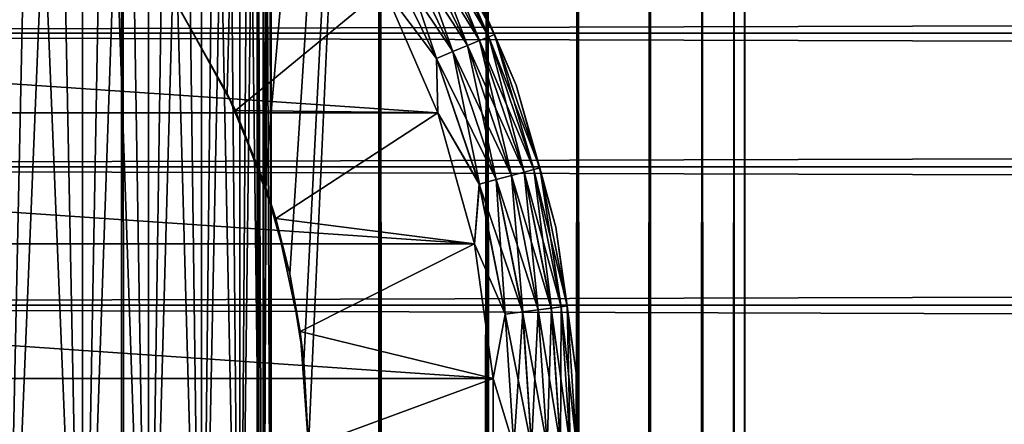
# Model space of a CAD drawing. Extents: x -265 to 265, y 0 to 1307.
# Tile 273 of 356: x -243.73 to -231.88, y 1280.27 to 1285.14. Entities that reach past the tile are written whole.
import ezdxf

# ---------------------------------------------------------------- set-up
doc = ezdxf.new("R2010")
doc.units = 0
doc.header["$LTSCALE"] = 81.481481
for name, color, linetype in [('100', 7, 'CONTINUOUS'), ('104', 7, 'CONTINUOUS'), ('113', 7, 'CONTINUOUS'), ('3', 7, 'CONTINUOUS'), ('83', 7, 'CONTINUOUS'), ('84', 7, 'CONTINUOUS'), ('90', 7, 'CONTINUOUS'), ('93', 7, 'CONTINUOUS'), ('94', 7, 'CONTINUOUS'), ('96', 7, 'CONTINUOUS')]:
    doc.layers.add(name, color=color, linetype=linetype)

msp = doc.modelspace()

# ---------------------------------------------------------------- linework, layer by layer
at = {"layer": '100', "color": 7, "linetype": 'CONTINUOUS'}
for points in [[(-238.081, 1284.937, -74.434), (-238.931, 1286.391, -74.624), (-238.828, 1286.45, -74.434), (-238.081, 1284.937, -74.434)], [(-238.013, 1284.965, -74.223), (-238.828, 1286.45, -74.434), (-238.763, 1286.487, -74.223), (-238.013, 1284.965, -74.223)], [(-238.081, 1284.937, -74.434), (-238.828, 1286.45, -74.434), (-238.013, 1284.965, -74.223), (-238.081, 1284.937, -74.434)], [(-238.457, 1285.981, -74), (-238.013, 1284.965, -74.223), (-238.763, 1286.487, -74.223), (-238.457, 1285.981, -74)], [(-238.338, 1284.831, -74.782), (-239.233, 1286.217, -74.901), (-239.068, 1286.311, -74.782), (-238.338, 1284.831, -74.782)], [(-238.191, 1284.891, -74.624), (-239.068, 1286.311, -74.782), (-238.931, 1286.391, -74.624), (-238.191, 1284.891, -74.624)], [(-238.338, 1284.831, -74.782), (-239.068, 1286.311, -74.782), (-238.191, 1284.891, -74.624), (-238.338, 1284.831, -74.782)], [(-238.191, 1284.891, -74.624), (-238.931, 1286.391, -74.624), (-238.081, 1284.937, -74.434), (-238.191, 1284.891, -74.624)], [(-238.513, 1284.758, -74.901), (-239.416, 1286.111, -74.975), (-239.233, 1286.217, -74.901), (-238.513, 1284.758, -74.901)], [(-238.513, 1284.758, -74.901), (-239.233, 1286.217, -74.901), (-238.338, 1284.831, -74.782), (-238.513, 1284.758, -74.901)], [(-238.709, 1284.677, -74.975), (-239.345, 1285.521, -75), (-239.416, 1286.111, -74.975), (-238.709, 1284.677, -74.975)], [(-238.709, 1284.677, -74.975), (-239.416, 1286.111, -74.975), (-238.513, 1284.758, -74.901), (-238.709, 1284.677, -74.975)], [(-238.457, 1285.981, -74), (-237.751, 1284.353, -74), (-238.013, 1284.965, -74.223), (-238.457, 1285.981, -74)], [(-238.693, 1284.019, -75), (-239.345, 1285.521, -75), (-238.709, 1284.677, -74.975), (-238.693, 1284.019, -75)], [(-237.654, 1283.308, -74.624), (-238.338, 1284.831, -74.782), (-238.191, 1284.891, -74.624), (-237.654, 1283.308, -74.624)], [(-237.539, 1283.339, -74.434), (-238.191, 1284.891, -74.624), (-238.081, 1284.937, -74.434), (-237.539, 1283.339, -74.434)], [(-237.654, 1283.308, -74.624), (-238.191, 1284.891, -74.624), (-237.539, 1283.339, -74.434), (-237.654, 1283.308, -74.624)], [(-237.467, 1283.358, -74.223), (-238.081, 1284.937, -74.434), (-238.013, 1284.965, -74.223), (-237.467, 1283.358, -74.223)], [(-237.539, 1283.339, -74.434), (-238.081, 1284.937, -74.434), (-237.467, 1283.358, -74.223), (-237.539, 1283.339, -74.434)], [(-237.751, 1284.353, -74), (-237.467, 1283.358, -74.223), (-238.013, 1284.965, -74.223), (-237.751, 1284.353, -74)], [(-237.991, 1283.218, -74.901), (-238.709, 1284.677, -74.975), (-238.513, 1284.758, -74.901), (-237.991, 1283.218, -74.901)], [(-237.807, 1283.267, -74.782), (-238.513, 1284.758, -74.901), (-238.338, 1284.831, -74.782), (-237.807, 1283.267, -74.782)], [(-237.991, 1283.218, -74.901), (-238.513, 1284.758, -74.901), (-237.807, 1283.267, -74.782), (-237.991, 1283.218, -74.901)], [(-237.807, 1283.267, -74.782), (-238.338, 1284.831, -74.782), (-237.654, 1283.308, -74.624), (-237.807, 1283.267, -74.782)], [(-238.195, 1283.163, -74.975), (-238.693, 1284.019, -75), (-238.709, 1284.677, -74.975), (-238.195, 1283.163, -74.975)], [(-238.195, 1283.163, -74.975), (-238.709, 1284.677, -74.975), (-237.991, 1283.218, -74.901), (-238.195, 1283.163, -74.975)], [(-237.751, 1284.353, -74), (-237.272, 1282.645, -74), (-237.467, 1283.358, -74.223), (-237.751, 1284.353, -74)], [(-238.251, 1282.441, -75), (-238.693, 1284.019, -75), (-238.195, 1283.163, -74.975), (-238.251, 1282.441, -75)], [(-237.209, 1281.684, -74.434), (-237.654, 1283.308, -74.624), (-237.539, 1283.339, -74.434), (-237.209, 1281.684, -74.434)], [(-237.136, 1281.694, -74.223), (-237.539, 1283.339, -74.434), (-237.467, 1283.358, -74.223), (-237.136, 1281.694, -74.223)], [(-237.209, 1281.684, -74.434), (-237.539, 1283.339, -74.434), (-237.136, 1281.694, -74.223), (-237.209, 1281.684, -74.434)], [(-237.272, 1282.645, -74), (-237.136, 1281.694, -74.223), (-237.467, 1283.358, -74.223), (-237.272, 1282.645, -74)], [(-237.673, 1281.623, -74.901), (-238.195, 1283.163, -74.975), (-237.991, 1283.218, -74.901), (-237.673, 1281.623, -74.901)], [(-237.485, 1281.648, -74.782), (-237.991, 1283.218, -74.901), (-237.807, 1283.267, -74.782), (-237.485, 1281.648, -74.782)], [(-237.673, 1281.623, -74.901), (-237.991, 1283.218, -74.901), (-237.485, 1281.648, -74.782), (-237.673, 1281.623, -74.901)], [(-237.328, 1281.668, -74.624), (-237.807, 1283.267, -74.782), (-237.654, 1283.308, -74.624), (-237.328, 1281.668, -74.624)], [(-237.485, 1281.648, -74.782), (-237.807, 1283.267, -74.782), (-237.328, 1281.668, -74.624), (-237.485, 1281.648, -74.782)], [(-237.328, 1281.668, -74.624), (-237.654, 1283.308, -74.624), (-237.209, 1281.684, -74.434), (-237.328, 1281.668, -74.624)], [(-237.883, 1281.595, -74.975), (-238.251, 1282.441, -75), (-238.195, 1283.163, -74.975), (-237.883, 1281.595, -74.975)], [(-237.883, 1281.595, -74.975), (-238.195, 1283.163, -74.975), (-237.673, 1281.623, -74.901), (-237.883, 1281.595, -74.975)], [(-237.272, 1282.645, -74), (-237.03, 1280.887, -74), (-237.136, 1281.694, -74.223), (-237.272, 1282.645, -74)], [(-238.028, 1280.819, -75), (-238.251, 1282.441, -75), (-237.883, 1281.595, -74.975), (-238.028, 1280.819, -75)], [(-237.218, 1280, -74.624), (-237.485, 1281.648, -74.782), (-237.328, 1281.668, -74.624), (-237.218, 1280, -74.624)], [(-237.099, 1280, -74.434), (-237.328, 1281.668, -74.624), (-237.209, 1281.684, -74.434), (-237.099, 1280, -74.434)], [(-237.218, 1280, -74.624), (-237.328, 1281.668, -74.624), (-237.099, 1280, -74.434), (-237.218, 1280, -74.624)], [(-237.025, 1280, -74.223), (-237.209, 1281.684, -74.434), (-237.136, 1281.694, -74.223), (-237.025, 1280, -74.223)], [(-237.099, 1280, -74.434), (-237.209, 1281.684, -74.434), (-237.025, 1280, -74.223), (-237.099, 1280, -74.434)], [(-237.03, 1280.887, -74), (-237.025, 1280, -74.223), (-237.136, 1281.694, -74.223), (-237.03, 1280.887, -74)], [(-237.779, 1280, -74.975), (-238.028, 1280.819, -75), (-237.883, 1281.595, -74.975), (-237.779, 1280, -74.975)], [(-237.567, 1280, -74.901), (-237.883, 1281.595, -74.975), (-237.673, 1281.623, -74.901), (-237.567, 1280, -74.901)], [(-237.779, 1280, -74.975), (-237.883, 1281.595, -74.975), (-237.567, 1280, -74.901), (-237.779, 1280, -74.975)], [(-237.377, 1280, -74.782), (-237.673, 1281.623, -74.901), (-237.485, 1281.648, -74.782), (-237.377, 1280, -74.782)], [(-237.567, 1280, -74.901), (-237.673, 1281.623, -74.901), (-237.377, 1280, -74.782), (-237.567, 1280, -74.901)], [(-237.377, 1280, -74.782), (-237.485, 1281.648, -74.782), (-237.218, 1280, -74.624), (-237.377, 1280, -74.782)], [(-237.03, 1280.887, -74), (-237.03, 1279.113, -74), (-237.025, 1280, -74.223), (-237.03, 1280.887, -74)], [(-238.028, 1279.181, -75), (-238.028, 1280.819, -75), (-237.779, 1280, -74.975), (-238.028, 1279.181, -75)]]:
    msp.add_3dface(points, dxfattribs=at)
at = {"layer": '104', "color": 7, "linetype": 'CONTINUOUS'}
for points in [[(-238.93, 1286.391, -25.377), (-238.191, 1284.892, -25.377), (-238.827, 1286.451, -25.567), (-238.93, 1286.391, -25.377)], [(-238.827, 1286.451, -25.567), (-238.081, 1284.937, -25.567), (-238.763, 1286.488, -25.779), (-238.827, 1286.451, -25.567)], [(-238.827, 1286.451, -25.567), (-238.191, 1284.892, -25.377), (-238.081, 1284.937, -25.567), (-238.827, 1286.451, -25.567)], [(-238.457, 1285.981, -26), (-238.763, 1286.488, -25.779), (-238.012, 1284.965, -25.779), (-238.457, 1285.981, -26)], [(-238.763, 1286.488, -25.779), (-238.081, 1284.937, -25.567), (-238.012, 1284.965, -25.779), (-238.763, 1286.488, -25.779)], [(-239.232, 1286.217, -25.099), (-238.512, 1284.758, -25.099), (-239.067, 1286.312, -25.218), (-239.232, 1286.217, -25.099)], [(-239.067, 1286.312, -25.218), (-238.337, 1284.831, -25.218), (-238.93, 1286.391, -25.377), (-239.067, 1286.312, -25.218)], [(-239.067, 1286.312, -25.218), (-238.512, 1284.758, -25.099), (-238.337, 1284.831, -25.218), (-239.067, 1286.312, -25.218)], [(-238.93, 1286.391, -25.377), (-238.337, 1284.831, -25.218), (-238.191, 1284.892, -25.377), (-238.93, 1286.391, -25.377)], [(-239.415, 1286.111, -25.025), (-238.708, 1284.677, -25.025), (-239.232, 1286.217, -25.099), (-239.415, 1286.111, -25.025)], [(-239.232, 1286.217, -25.099), (-238.708, 1284.677, -25.025), (-238.512, 1284.758, -25.099), (-239.232, 1286.217, -25.099)], [(-239.415, 1286.111, -25.025), (-239.345, 1285.521, -25), (-238.708, 1284.677, -25.025), (-239.415, 1286.111, -25.025)], [(-237.751, 1284.353, -26), (-238.457, 1285.981, -26), (-238.012, 1284.965, -25.779), (-237.751, 1284.353, -26)], [(-239.345, 1285.521, -25), (-238.693, 1284.019, -25), (-238.708, 1284.677, -25.025), (-239.345, 1285.521, -25)], [(-238.337, 1284.831, -25.218), (-237.806, 1283.267, -25.218), (-238.191, 1284.892, -25.377), (-238.337, 1284.831, -25.218)], [(-238.191, 1284.892, -25.377), (-237.653, 1283.308, -25.377), (-238.081, 1284.937, -25.567), (-238.191, 1284.892, -25.377)], [(-238.191, 1284.892, -25.377), (-237.806, 1283.267, -25.218), (-237.653, 1283.308, -25.377), (-238.191, 1284.892, -25.377)], [(-238.081, 1284.937, -25.567), (-237.538, 1283.339, -25.567), (-238.012, 1284.965, -25.779), (-238.081, 1284.937, -25.567)], [(-238.081, 1284.937, -25.567), (-237.653, 1283.308, -25.377), (-237.538, 1283.339, -25.567), (-238.081, 1284.937, -25.567)], [(-237.751, 1284.353, -26), (-238.012, 1284.965, -25.779), (-237.467, 1283.358, -25.779), (-237.751, 1284.353, -26)], [(-238.012, 1284.965, -25.779), (-237.538, 1283.339, -25.567), (-237.467, 1283.358, -25.779), (-238.012, 1284.965, -25.779)], [(-238.708, 1284.677, -25.025), (-238.194, 1283.163, -25.025), (-238.512, 1284.758, -25.099), (-238.708, 1284.677, -25.025)], [(-238.512, 1284.758, -25.099), (-237.99, 1283.218, -25.099), (-238.337, 1284.831, -25.218), (-238.512, 1284.758, -25.099)], [(-238.512, 1284.758, -25.099), (-238.194, 1283.163, -25.025), (-237.99, 1283.218, -25.099), (-238.512, 1284.758, -25.099)], [(-238.337, 1284.831, -25.218), (-237.99, 1283.218, -25.099), (-237.806, 1283.267, -25.218), (-238.337, 1284.831, -25.218)], [(-238.708, 1284.677, -25.025), (-238.693, 1284.019, -25), (-238.194, 1283.163, -25.025), (-238.708, 1284.677, -25.025)], [(-237.272, 1282.645, -26), (-237.751, 1284.353, -26), (-237.467, 1283.358, -25.779), (-237.272, 1282.645, -26)], [(-238.693, 1284.019, -25), (-238.251, 1282.441, -25), (-238.194, 1283.163, -25.025), (-238.693, 1284.019, -25)], [(-237.653, 1283.308, -25.377), (-237.327, 1281.668, -25.377), (-237.538, 1283.339, -25.567), (-237.653, 1283.308, -25.377)], [(-237.538, 1283.339, -25.567), (-237.209, 1281.684, -25.567), (-237.467, 1283.358, -25.779), (-237.538, 1283.339, -25.567)], [(-237.538, 1283.339, -25.567), (-237.327, 1281.668, -25.377), (-237.209, 1281.684, -25.567), (-237.538, 1283.339, -25.567)], [(-237.272, 1282.645, -26), (-237.467, 1283.358, -25.779), (-237.136, 1281.694, -25.779), (-237.272, 1282.645, -26)], [(-237.467, 1283.358, -25.779), (-237.209, 1281.684, -25.567), (-237.136, 1281.694, -25.779), (-237.467, 1283.358, -25.779)], [(-238.194, 1283.163, -25.025), (-237.882, 1281.595, -25.025), (-237.99, 1283.218, -25.099), (-238.194, 1283.163, -25.025)], [(-237.99, 1283.218, -25.099), (-237.672, 1281.623, -25.099), (-237.806, 1283.267, -25.218), (-237.99, 1283.218, -25.099)], [(-237.99, 1283.218, -25.099), (-237.882, 1281.595, -25.025), (-237.672, 1281.623, -25.099), (-237.99, 1283.218, -25.099)], [(-237.806, 1283.267, -25.218), (-237.484, 1281.648, -25.218), (-237.653, 1283.308, -25.377), (-237.806, 1283.267, -25.218)], [(-237.806, 1283.267, -25.218), (-237.672, 1281.623, -25.099), (-237.484, 1281.648, -25.218), (-237.806, 1283.267, -25.218)], [(-237.653, 1283.308, -25.377), (-237.484, 1281.648, -25.218), (-237.327, 1281.668, -25.377), (-237.653, 1283.308, -25.377)], [(-238.194, 1283.163, -25.025), (-238.251, 1282.441, -25), (-237.882, 1281.595, -25.025), (-238.194, 1283.163, -25.025)], [(-237.03, 1280.887, -26), (-237.272, 1282.645, -26), (-237.136, 1281.694, -25.779), (-237.03, 1280.887, -26)], [(-238.251, 1282.441, -25), (-238.028, 1280.819, -25), (-237.882, 1281.595, -25.025), (-238.251, 1282.441, -25)], [(-237.484, 1281.648, -25.218), (-237.376, 1280, -25.218), (-237.327, 1281.668, -25.377), (-237.484, 1281.648, -25.218)], [(-237.327, 1281.668, -25.377), (-237.376, 1280, -25.218), (-237.218, 1280, -25.377), (-237.327, 1281.668, -25.377)], [(-237.327, 1281.668, -25.377), (-237.218, 1280, -25.377), (-237.209, 1281.684, -25.567), (-237.327, 1281.668, -25.377)], [(-237.209, 1281.684, -25.567), (-237.218, 1280, -25.377), (-237.099, 1280, -25.567), (-237.209, 1281.684, -25.567)], [(-237.209, 1281.684, -25.567), (-237.099, 1280, -25.567), (-237.136, 1281.694, -25.779), (-237.209, 1281.684, -25.567)], [(-237.03, 1280.887, -26), (-237.136, 1281.694, -25.779), (-237.025, 1280, -25.779), (-237.03, 1280.887, -26)], [(-237.136, 1281.694, -25.779), (-237.099, 1280, -25.567), (-237.025, 1280, -25.779), (-237.136, 1281.694, -25.779)], [(-237.882, 1281.595, -25.025), (-238.028, 1280.819, -25), (-237.777, 1280, -25.025), (-237.882, 1281.595, -25.025)], [(-237.882, 1281.595, -25.025), (-237.777, 1280, -25.025), (-237.672, 1281.623, -25.099), (-237.882, 1281.595, -25.025)], [(-237.672, 1281.623, -25.099), (-237.777, 1280, -25.025), (-237.566, 1280, -25.099), (-237.672, 1281.623, -25.099)], [(-237.672, 1281.623, -25.099), (-237.566, 1280, -25.099), (-237.484, 1281.648, -25.218), (-237.672, 1281.623, -25.099)], [(-237.484, 1281.648, -25.218), (-237.566, 1280, -25.099), (-237.376, 1280, -25.218), (-237.484, 1281.648, -25.218)], [(-237.03, 1279.113, -26), (-237.03, 1280.887, -26), (-237.025, 1280, -25.779), (-237.03, 1279.113, -26)], [(-238.028, 1280.819, -25), (-238.028, 1279.181, -25), (-237.777, 1280, -25.025), (-238.028, 1280.819, -25)]]:
    msp.add_3dface(points, dxfattribs=at)
at = {"layer": '113', "color": 7, "linetype": 'CONTINUOUS'}
for points in [[(-243.91, 1275, -7.028), (-242.972, 1275, -6.09), (-243.91, 1298, -7.028), (-243.91, 1275, -7.028)], [(-243.91, 1298, -7.028), (-242.972, 1275, -6.09), (-243.424, 1298, -6.576), (-243.91, 1298, -7.028)], [(-242.972, 1275, 6.09), (-243.91, 1275, 7.028), (-242.972, 1298, 6.09), (-242.972, 1275, 6.09)], [(-242.972, 1298, 6.09), (-243.91, 1275, 7.028), (-243.424, 1298, 6.576), (-242.972, 1298, 6.09)], [(-243.424, 1298, 6.576), (-243.91, 1275, 7.028), (-243.91, 1298, 7.028), (-243.424, 1298, 6.576)], [(-243.424, 1298, -6.576), (-242.972, 1275, -6.09), (-242.972, 1298, -6.09), (-243.424, 1298, -6.576)], [(-242.972, 1275, -6.09), (-242.176, 1275, -5.028), (-242.972, 1298, -6.09), (-242.972, 1275, -6.09)], [(-242.972, 1298, -6.09), (-242.176, 1275, -5.028), (-242.555, 1298, -5.573), (-242.972, 1298, -6.09)], [(-242.176, 1275, 5.028), (-242.972, 1275, 6.09), (-242.176, 1298, 5.028), (-242.176, 1275, 5.028)], [(-242.176, 1298, 5.028), (-242.972, 1275, 6.09), (-242.555, 1298, 5.573), (-242.176, 1298, 5.028)], [(-242.555, 1298, 5.573), (-242.972, 1275, 6.09), (-242.972, 1298, 6.09), (-242.555, 1298, 5.573)], [(-242.555, 1298, -5.573), (-242.176, 1275, -5.028), (-242.176, 1298, -5.028), (-242.555, 1298, -5.573)], [(-242.176, 1275, -5.028), (-241.54, 1275, -3.863), (-242.176, 1298, -5.028), (-242.176, 1275, -5.028)], [(-242.176, 1298, -5.028), (-241.54, 1275, -3.863), (-241.838, 1298, -4.457), (-242.176, 1298, -5.028)], [(-241.54, 1275, 3.863), (-242.176, 1275, 5.028), (-241.54, 1298, 3.863), (-241.54, 1275, 3.863)], [(-241.54, 1298, 3.863), (-242.176, 1275, 5.028), (-241.838, 1298, 4.457), (-241.54, 1298, 3.863)], [(-241.838, 1298, 4.457), (-242.176, 1275, 5.028), (-242.176, 1298, 5.028), (-241.838, 1298, 4.457)], [(-241.838, 1298, -4.457), (-241.54, 1275, -3.863), (-241.54, 1298, -3.863), (-241.838, 1298, -4.457)], [(-241.54, 1275, -3.863), (-241.077, 1275, -2.62), (-241.54, 1298, -3.863), (-241.54, 1275, -3.863)], [(-241.54, 1298, -3.863), (-241.077, 1275, -2.62), (-241.286, 1298, -3.25), (-241.54, 1298, -3.863)], [(-241.077, 1275, 2.62), (-241.54, 1275, 3.863), (-241.077, 1298, 2.62), (-241.077, 1275, 2.62)], [(-241.077, 1298, 2.62), (-241.54, 1275, 3.863), (-241.286, 1298, 3.25), (-241.077, 1298, 2.62)], [(-241.286, 1298, 3.25), (-241.54, 1275, 3.863), (-241.54, 1298, 3.863), (-241.286, 1298, 3.25)], [(-241.286, 1298, -3.25), (-241.077, 1275, -2.62), (-241.077, 1298, -2.62), (-241.286, 1298, -3.25)], [(-241.077, 1275, -2.62), (-240.795, 1275, -1.324), (-241.077, 1298, -2.62), (-241.077, 1275, -2.62)], [(-241.077, 1298, -2.62), (-240.795, 1275, -1.324), (-240.913, 1298, -1.977), (-241.077, 1298, -2.62)], [(-240.795, 1275, 1.324), (-241.077, 1275, 2.62), (-240.795, 1298, 1.324), (-240.795, 1275, 1.324)], [(-240.795, 1298, 1.324), (-241.077, 1275, 2.62), (-240.913, 1298, 1.977), (-240.795, 1298, 1.324)], [(-240.913, 1298, 1.977), (-241.077, 1275, 2.62), (-241.077, 1298, 2.62), (-240.913, 1298, 1.977)], [(-240.913, 1298, -1.977), (-240.795, 1275, -1.324), (-240.795, 1298, -1.324), (-240.913, 1298, -1.977)], [(-240.795, 1275, -1.324), (-240.7, 1275), (-240.795, 1298, -1.324), (-240.795, 1275, -1.324)], [(-240.7, 1275), (-240.795, 1275, 1.324), (-240.7, 1298), (-240.7, 1275)], [(-240.795, 1298, -1.324), (-240.7, 1275), (-240.724, 1298, -0.663), (-240.795, 1298, -1.324)], [(-240.7, 1298), (-240.795, 1275, 1.324), (-240.724, 1298, 0.663), (-240.7, 1298)], [(-240.724, 1298, 0.663), (-240.795, 1275, 1.324), (-240.795, 1298, 1.324), (-240.724, 1298, 0.663)], [(-240.724, 1298, -0.663), (-240.7, 1275), (-240.7, 1298), (-240.724, 1298, -0.663)]]:
    msp.add_3dface(points, dxfattribs=at)
at = {"layer": '3', "color": 7, "linetype": 'CONTINUOUS'}
for points in [[(-263, 1286.495, 38.18), (-263, 1284.98, 38.965), (263, 1286.495, 38.18), (-263, 1286.495, 38.18)], [(263, 1286.495, 38.18), (-263, 1284.98, 38.965), (263, 1284.98, 38.965), (263, 1286.495, 38.18)], [(-263, 1284.98, 16.035), (-263, 1286.495, 16.82), (263, 1284.98, 16.035), (-263, 1284.98, 16.035)], [(263, 1284.98, 16.035), (-263, 1286.495, 16.82), (263, 1286.495, 16.82), (263, 1284.98, 16.035)], [(-263, 1284.98, 38.965), (-263, 1283.372, 39.536), (263, 1284.98, 38.965), (-263, 1284.98, 38.965)], [(263, 1284.98, 38.965), (-263, 1283.372, 39.536), (263, 1283.372, 39.536), (263, 1284.98, 38.965)], [(-263, 1283.372, 15.464), (-263, 1284.98, 16.035), (263, 1283.372, 15.464), (-263, 1283.372, 15.464)], [(263, 1283.372, 15.464), (-263, 1284.98, 16.035), (263, 1284.98, 16.035), (263, 1283.372, 15.464)], [(-263, 1283.372, 39.536), (-263, 1281.702, 39.884), (263, 1283.372, 39.536), (-263, 1283.372, 39.536)], [(263, 1283.372, 39.536), (-263, 1281.702, 39.884), (263, 1281.702, 39.884), (263, 1283.372, 39.536)], [(-263, 1281.702, 15.116), (-263, 1283.372, 15.464), (263, 1281.702, 15.116), (-263, 1281.702, 15.116)], [(263, 1281.702, 15.116), (-263, 1283.372, 15.464), (263, 1283.372, 15.464), (263, 1281.702, 15.116)], [(-263, 1281.702, 39.884), (-263, 1280, 40), (263, 1281.702, 39.884), (-263, 1281.702, 39.884)], [(263, 1281.702, 39.884), (-263, 1280, 40), (263, 1280, 40), (263, 1281.702, 39.884)], [(-263, 1280, 15), (-263, 1281.702, 15.116), (263, 1280, 15), (-263, 1280, 15)], [(263, 1280, 15), (-263, 1281.702, 15.116), (263, 1281.702, 15.116), (263, 1280, 15)]]:
    msp.add_3dface(points, dxfattribs=at)
at = {"layer": '83', "color": 7, "linetype": 'CONTINUOUS'}
for points in [[(-244.26, 1, 13.858), (-242.5, 1, 12.99), (-244.26, 1299, 13.858), (-244.26, 1, 13.858)], [(-244.26, 1299, 13.858), (-242.5, 1, 12.99), (-242.5, 1299, 12.99), (-244.26, 1299, 13.858)], [(-242.5, 1, 12.99), (-240.869, 1, 11.9), (-242.5, 1299, 12.99), (-242.5, 1, 12.99)], [(-242.5, 1299, 12.99), (-240.869, 1, 11.9), (-240.869, 1299, 11.9), (-242.5, 1299, 12.99)], [(-240.869, 1, 11.9), (-239.393, 1, 10.607), (-240.869, 1299, 11.9), (-240.869, 1, 11.9)], [(-240.869, 1299, 11.9), (-239.393, 1, 10.607), (-239.393, 1299, 10.607), (-240.869, 1299, 11.9)], [(-239.393, 1, 10.607), (-238.1, 1, 9.131), (-239.393, 1299, 10.607), (-239.393, 1, 10.607)], [(-239.393, 1299, 10.607), (-238.1, 1, 9.131), (-238.1, 1299, 9.131), (-239.393, 1299, 10.607)], [(-238.1, 1, 9.131), (-237.01, 1, 7.5), (-238.1, 1299, 9.131), (-238.1, 1, 9.131)], [(-238.1, 1299, 9.131), (-237.01, 1, 7.5), (-237.01, 1299, 7.5), (-238.1, 1299, 9.131)], [(-237.01, 1, 7.5), (-236.142, 1, 5.74), (-237.01, 1299, 7.5), (-237.01, 1, 7.5)], [(-237.01, 1299, 7.5), (-236.142, 1, 5.74), (-236.142, 1299, 5.74), (-237.01, 1299, 7.5)], [(-236.142, 1, 5.74), (-235.511, 1, 3.882), (-236.142, 1299, 5.74), (-236.142, 1, 5.74)], [(-236.142, 1299, 5.74), (-235.511, 1, 3.882), (-235.511, 1299, 3.882), (-236.142, 1299, 5.74)], [(-235.511, 1, 3.882), (-235.128, 1, 1.958), (-235.511, 1299, 3.882), (-235.511, 1, 3.882)], [(-235.511, 1299, 3.882), (-235.128, 1, 1.958), (-235.128, 1299, 1.958), (-235.511, 1299, 3.882)], [(-235.128, 1, 1.958), (-235, 1), (-235.128, 1299, 1.958), (-235.128, 1, 1.958)], [(-235.128, 1299, 1.958), (-235, 1), (-235, 1299), (-235.128, 1299, 1.958)]]:
    msp.add_3dface(points, dxfattribs=at)
at = {"layer": '84', "color": 7, "linetype": 'CONTINUOUS'}
for points in [[(-241.847, 1285.347, -12.591), (-240.869, 1299, -11.9), (-241.228, 1284.255, -12.167), (-241.847, 1285.347, -12.591)], [(-241.228, 1284.255, -12.167), (-240.869, 1299, -11.9), (-240.776, 1283.158, -11.828), (-241.228, 1284.255, -12.167)], [(-240.869, 1299, -11.9), (-239.393, 1299, -10.607), (-240.776, 1283.158, -11.828), (-240.869, 1299, -11.9)], [(-240.776, 1283.158, -11.828), (-239.393, 1299, -10.607), (-240.475, 1282.083, -11.588), (-240.776, 1283.158, -11.828)], [(-240.475, 1282.083, -11.588), (-239.393, 1299, -10.607), (-240.305, 1281.033, -11.446), (-240.475, 1282.083, -11.588)], [(-240.305, 1281.033, -11.446), (-239.393, 1299, -10.607), (-240.25, 1280, -11.399), (-240.305, 1281.033, -11.446)], [(-239.393, 1299, -10.607), (-239.393, 1, -10.607), (-240.25, 20, -11.399), (-239.393, 1299, -10.607)], [(-240.25, 1280, -11.399), (-239.393, 1299, -10.607), (-240.25, 20, -11.399), (-240.25, 1280, -11.399)], [(-238.1, 1, -9.131), (-239.393, 1, -10.607), (-238.1, 1299, -9.131), (-238.1, 1, -9.131)], [(-238.1, 1299, -9.131), (-239.393, 1, -10.607), (-239.393, 1299, -10.607), (-238.1, 1299, -9.131)], [(-237.01, 1, -7.5), (-238.1, 1, -9.131), (-237.01, 1299, -7.5), (-237.01, 1, -7.5)], [(-237.01, 1299, -7.5), (-238.1, 1, -9.131), (-238.1, 1299, -9.131), (-237.01, 1299, -7.5)], [(-236.142, 1, -5.74), (-237.01, 1, -7.5), (-236.142, 1299, -5.74), (-236.142, 1, -5.74)], [(-236.142, 1299, -5.74), (-237.01, 1, -7.5), (-237.01, 1299, -7.5), (-236.142, 1299, -5.74)], [(-235.511, 1, -3.882), (-236.142, 1, -5.74), (-235.511, 1299, -3.882), (-235.511, 1, -3.882)], [(-235.511, 1299, -3.882), (-236.142, 1, -5.74), (-236.142, 1299, -5.74), (-235.511, 1299, -3.882)], [(-235.128, 1, -1.958), (-235.511, 1, -3.882), (-235.128, 1299, -1.958), (-235.128, 1, -1.958)], [(-235.128, 1299, -1.958), (-235.511, 1, -3.882), (-235.511, 1299, -3.882), (-235.128, 1299, -1.958)], [(-235, 1299), (-235, 1), (-235.128, 1, -1.958), (-235, 1299)], [(-235, 1299), (-235.128, 1, -1.958), (-235.128, 1299, -1.958), (-235, 1299)]]:
    msp.add_3dface(points, dxfattribs=at)
at = {"layer": '90', "color": 7, "linetype": 'CONTINUOUS'}
for points in [[(-241.847, 1285.347, -12.591), (-241.228, 1284.255, -12.167), (-241.798, 1285.271, -25), (-241.847, 1285.347, -12.591)], [(-241.798, 1285.271, -25), (-241.228, 1284.255, -12.167), (-241.131, 1284.05, -25), (-241.798, 1285.271, -25)], [(-241.228, 1284.255, -12.167), (-240.776, 1283.158, -11.828), (-241.131, 1284.05, -25), (-241.228, 1284.255, -12.167)], [(-241.131, 1284.05, -25), (-240.776, 1283.158, -11.828), (-240.645, 1282.747, -25), (-241.131, 1284.05, -25)], [(-240.776, 1283.158, -11.828), (-240.475, 1282.083, -11.588), (-240.645, 1282.747, -25), (-240.776, 1283.158, -11.828)], [(-240.645, 1282.747, -25), (-240.475, 1282.083, -11.588), (-240.349, 1281.388, -25), (-240.645, 1282.747, -25)], [(-240.475, 1282.083, -11.588), (-240.305, 1281.033, -11.446), (-240.349, 1281.388, -25), (-240.475, 1282.083, -11.588)], [(-240.305, 1281.033, -11.446), (-240.25, 1280, -11.399), (-240.349, 1281.388, -25), (-240.305, 1281.033, -11.446)], [(-240.349, 1281.388, -25), (-240.25, 1280, -11.399), (-240.25, 1280, -25), (-240.349, 1281.388, -25)]]:
    msp.add_3dface(points, dxfattribs=at)
at = {"layer": '93', "color": 7, "linetype": 'CONTINUOUS'}
for points in [[(-241.798, 1285.271, -25), (-241.131, 1284.05, -25), (-239.345, 1285.521, -25), (-241.798, 1285.271, -25)], [(-239.345, 1285.521, -25), (-241.131, 1284.05, -25), (-238.693, 1284.019, -25), (-239.345, 1285.521, -25)], [(-241.131, 1284.05, -25), (-240.645, 1282.747, -25), (-238.693, 1284.019, -25), (-241.131, 1284.05, -25)], [(-238.693, 1284.019, -25), (-240.645, 1282.747, -25), (-238.251, 1282.441, -25), (-238.693, 1284.019, -25)], [(-240.645, 1282.747, -25), (-240.349, 1281.388, -25), (-238.251, 1282.441, -25), (-240.645, 1282.747, -25)], [(-238.251, 1282.441, -25), (-240.349, 1281.388, -25), (-238.028, 1280.819, -25), (-238.251, 1282.441, -25)], [(-240.349, 1281.388, -25), (-240.25, 1280, -25), (-238.028, 1280.819, -25), (-240.349, 1281.388, -25)], [(-238.028, 1280.819, -25), (-240.25, 1280, -25), (-238.028, 1279.181, -25), (-238.028, 1280.819, -25)]]:
    msp.add_3dface(points, dxfattribs=at)
at = {"layer": '94', "color": 7, "linetype": 'CONTINUOUS'}
for points in [[(-261.307, 1284.019, -75), (-260.655, 1285.521, -75), (-238.693, 1284.019, -75), (-261.307, 1284.019, -75)], [(-238.693, 1284.019, -75), (-260.655, 1285.521, -75), (-239.345, 1285.521, -75), (-238.693, 1284.019, -75)], [(-261.749, 1282.441, -75), (-261.307, 1284.019, -75), (-238.251, 1282.441, -75), (-261.749, 1282.441, -75)], [(-238.251, 1282.441, -75), (-261.307, 1284.019, -75), (-238.693, 1284.019, -75), (-238.251, 1282.441, -75)], [(-261.972, 1280.819, -75), (-261.749, 1282.441, -75), (-238.028, 1280.819, -75), (-261.972, 1280.819, -75)], [(-238.028, 1280.819, -75), (-261.749, 1282.441, -75), (-238.251, 1282.441, -75), (-238.028, 1280.819, -75)], [(-261.972, 1279.181, -75), (-261.972, 1280.819, -75), (-238.028, 1279.181, -75), (-261.972, 1279.181, -75)], [(-238.028, 1279.181, -75), (-261.972, 1280.819, -75), (-238.028, 1280.819, -75), (-238.028, 1279.181, -75)]]:
    msp.add_3dface(points, dxfattribs=at)
at = {"layer": '96', "color": 7, "linetype": 'CONTINUOUS'}
for points in [[(-237.751, 1284.353, -74), (-238.457, 1285.981, -74), (-237.751, 1284.353, -26), (-237.751, 1284.353, -74)], [(-237.751, 1284.353, -26), (-238.457, 1285.981, -74), (-238.457, 1285.981, -26), (-237.751, 1284.353, -26)], [(-237.272, 1282.645, -74), (-237.751, 1284.353, -74), (-237.272, 1282.645, -26), (-237.272, 1282.645, -74)], [(-237.272, 1282.645, -26), (-237.751, 1284.353, -74), (-237.751, 1284.353, -26), (-237.272, 1282.645, -26)], [(-237.03, 1280.887, -74), (-237.272, 1282.645, -74), (-237.03, 1280.887, -26), (-237.03, 1280.887, -74)], [(-237.03, 1280.887, -26), (-237.272, 1282.645, -74), (-237.272, 1282.645, -26), (-237.03, 1280.887, -26)], [(-237.03, 1279.113, -74), (-237.03, 1280.887, -74), (-237.03, 1279.113, -26), (-237.03, 1279.113, -74)], [(-237.03, 1279.113, -26), (-237.03, 1280.887, -74), (-237.03, 1280.887, -26), (-237.03, 1279.113, -26)]]:
    msp.add_3dface(points, dxfattribs=at)

doc.saveas('drawing.dxf')
